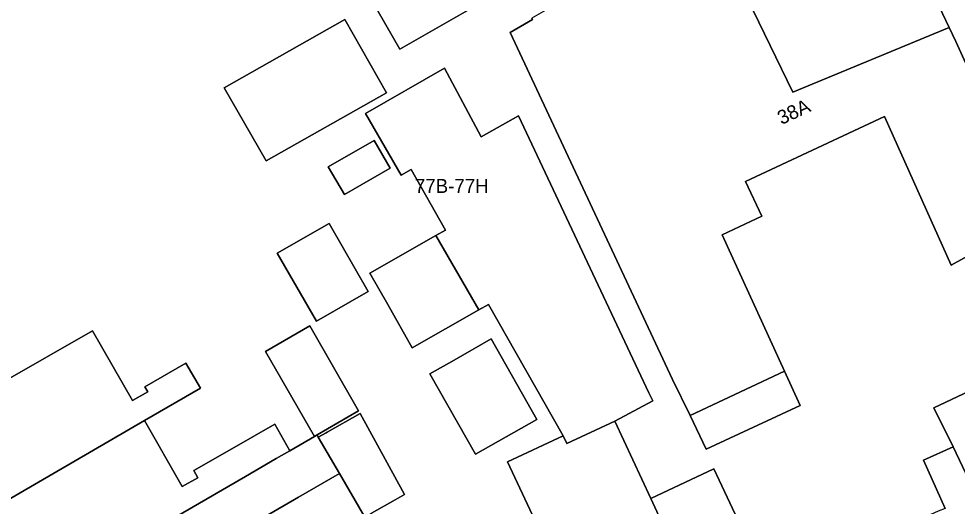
# Model space of a CAD drawing. Extents: x 160377 to 161131, y 383938 to 384853.
# Drawn here: x 160832.9 to 160900, y 384299.1 to 384333.9 of the extents above; entities that cross this region are included whole.
import ezdxf

# ---------------------------------------------------------------- set-up
doc = ezdxf.new("R2010")
doc.units = 0
for name, color, linetype in [('IMGEO_Erf', 7, 'Continuous'), ('IMGEO_Pand', 7, 'Continuous'), ('IMGEO_Pand_nummerreeks', 7, 'Continuous')]:
    doc.layers.add(name, color=color, linetype=linetype)

msp = doc.modelspace()

# ---------------------------------------------------------------- linework, layer by layer
at = {"layer": 'IMGEO_Erf'}
for points in [[(160867.292, 384335.839), (160860.128, 384331.726), (160850.197, 384349.034), (160857.362, 384353.146)], [(160859.166, 384328.605), (160850.584, 384323.747), (160847.57, 384328.96), (160856.2, 384333.846)], [(160859.439, 384323.219), (160856.166, 384321.331), (160855.02, 384323.317), (160858.293, 384325.205)], [(160857.875, 384314.41), (160854.182, 384312.278), (160851.373, 384317.144), (160855.071, 384319.267)], [(160869.921, 384305.266), (160865.543, 384302.781), (160862.283, 384308.527), (160864.007, 384309.505), (160866.66, 384311.011)]]:
    msp.add_lwpolyline(points, close=True, dxfattribs=at)
for points in [[(160903.131, 384318.283), (160899.528, 384316.291), (160894.752, 384326.912), (160884.821, 384322.257), (160885.991, 384319.778), (160883.161, 384318.448), (160887.621, 384308.713), (160888.741, 384306.269), (160882.026, 384303.126), (160880.879, 384305.549), (160879.612, 384308.123), (160868.003, 384332.928), (160869.614, 384333.842), (160869.552, 384333.952)], [(160872.082, 384293.118), (160867.817, 384302.233), (160871.796, 384304.095), (160866.472, 384313.476), (160865.783, 384313.085), (160861.017, 384310.38), (160859.265, 384313.466), (160857.982, 384315.727), (160862.713, 384318.413), (160863.392, 384318.798), (160860.932, 384323.132), (160860.229, 384322.727), (160857.687, 384327.133), (160863.311, 384330.365), (160865.949, 384325.463), (160868.606, 384326.971), (160877.921, 384307.163), (160878.206, 384306.581), (160875.492, 384305.147), (160878.051, 384299.608), (160882.574, 384301.732), (160886.354, 384293.679)], [(160831.604, 384307.819), (160838.184, 384311.586), (160841.027, 384306.62), (160842.115, 384307.243), (160841.919, 384307.586), (160844.844, 384309.289), (160845.885, 384307.502), (160841.889, 384305.175), (160844.587, 384300.462), (160845.693, 384301.095), (160845.403, 384301.602), (160848.284, 384303.251), (160851.193, 384304.916), (160852.275, 384303.027), (160854.023, 384304.041), (160850.531, 384310.119), (160853.701, 384311.94), (160857.185, 384305.874), (160854.215, 384304.152), (160854.304, 384303.998), (160854.855, 384304.311), (160854.943, 384304.361), (160857.29, 384305.693), (160860.462, 384299.897), (160859.794, 384299.517), (160858.116, 384298.565)], [(160899.087, 384298.907), (160897.553, 384302.346), (160899.672, 384303.304), (160898.287, 384306.091), (160901.664, 384307.681)], [(160857.619, 384298.283), (160855.809, 384301.404), (160852.889, 384299.71), (160852.609, 384299.547), (160845.79, 384295.593)]]:
    msp.add_lwpolyline(points, dxfattribs=at)
at = {"layer": 'IMGEO_Pand'}
for points in [[(160860.128, 384331.726), (160867.292, 384335.839), (160857.362, 384353.146), (160850.197, 384349.034)], [(160894.764, 384342.763), (160893.481, 384345.365), (160893.404, 384345.521), (160885.864, 384341.983), (160882.984, 384340.632), (160882.518, 384340.393), (160888.204, 384328.658), (160899.365, 384333.284), (160897.698, 384336.811)], [(160903.737, 384323.745), (160907.435, 384327.713), (160908.189, 384327.026), (160908.906, 384327.811), (160911.31, 384330.409), (160912.067, 384329.652), (160912.543, 384330.129), (160904.989, 384337.846), (160901.981, 384340.955), (160897.698, 384336.811), (160899.365, 384333.284), (160899.847, 384332.265)], [(160869.552, 384333.952), (160869.614, 384333.842), (160868.003, 384332.928), (160879.612, 384308.123), (160880.879, 384305.549), (160887.621, 384308.713), (160883.161, 384318.448), (160885.991, 384319.778), (160884.821, 384322.257), (160894.752, 384326.912), (160899.528, 384316.291), (160903.131, 384318.283), (160904.474, 384315.855), (160903.305, 384315.209), (160903.953, 384314.036), (160907.519, 384315.662), (160907.318, 384316.091), (160903.737, 384323.745), (160899.847, 384332.265), (160899.365, 384333.284), (160888.204, 384328.658), (160882.518, 384340.393), (160877.434, 384337.978), (160877.219, 384338.358)], [(160859.166, 384328.605), (160856.2, 384333.846), (160847.57, 384328.96), (160850.584, 384323.747)], [(160871.796, 384304.095), (160872.053, 384303.538), (160875.492, 384305.147), (160878.206, 384306.581), (160877.921, 384307.163), (160868.606, 384326.971), (160865.949, 384325.463), (160863.311, 384330.365), (160857.687, 384327.133), (160860.229, 384322.727), (160860.932, 384323.132), (160863.392, 384318.798), (160862.713, 384318.413), (160865.783, 384313.085), (160866.472, 384313.476)], [(160855.02, 384323.317), (160856.166, 384321.331), (160859.439, 384323.219), (160858.293, 384325.205)], [(160851.373, 384317.144), (160854.182, 384312.278), (160857.875, 384314.41), (160855.071, 384319.267)], [(160865.783, 384313.085), (160862.713, 384318.413), (160857.982, 384315.727), (160859.265, 384313.466), (160861.017, 384310.38)], [(160854.023, 384304.041), (160854.215, 384304.152), (160857.185, 384305.874), (160853.701, 384311.94), (160850.531, 384310.119)], [(160827.264, 384305.335), (160831.111, 384300.243), (160831.684, 384299.256), (160841.889, 384305.175), (160845.885, 384307.502), (160844.844, 384309.289), (160841.919, 384307.586), (160842.115, 384307.243), (160841.027, 384306.62), (160838.184, 384311.586), (160831.604, 384307.819)], [(160866.66, 384311.011), (160864.007, 384309.505), (160862.283, 384308.527), (160865.543, 384302.781), (160869.921, 384305.266)], [(160887.621, 384308.713), (160880.879, 384305.549), (160882.026, 384303.126), (160888.741, 384306.269)], [(160908.487, 384298.964), (160905.939, 384297.749), (160904.231, 384300.909), (160904.748, 384301.18), (160901.664, 384307.681), (160898.287, 384306.091), (160899.672, 384303.304), (160907.619, 384286.524), (160913.277, 384289.178)], [(160852.275, 384303.027), (160851.193, 384304.916), (160848.284, 384303.251), (160845.403, 384301.602), (160845.693, 384301.095), (160844.587, 384300.462), (160841.889, 384305.175), (160831.684, 384299.256), (160835.229, 384293.141), (160849.095, 384301.183), (160851.295, 384302.459)], [(160854.304, 384303.998), (160855.809, 384301.404), (160857.619, 384298.283), (160858.116, 384298.565), (160859.794, 384299.517), (160860.462, 384299.897), (160857.29, 384305.693), (160854.943, 384304.361), (160854.855, 384304.311)], [(160881.833, 384291.504), (160879.455, 384296.569), (160878.051, 384299.608), (160875.492, 384305.147), (160872.053, 384303.538), (160871.796, 384304.095), (160867.817, 384302.233), (160872.082, 384293.118), (160876.917, 384295.381), (160878.459, 384292.087), (160877.274, 384291.533), (160879.326, 384287.147), (160880.086, 384287.503), (160881.536, 384284.406), (160878.988, 384283.201), (160880.874, 384279.167), (160883.014, 384274.647), (160888.584, 384277.323), (160884.505, 384285.811), (160883.818, 384287.275)], [(160852.275, 384303.027), (160851.295, 384302.459), (160849.095, 384301.183), (160835.229, 384293.141), (160838.654, 384287.235), (160846.049, 384291.524), (160847.535, 384292.366), (160847.439, 384292.544), (160846.905, 384293.532), (160845.79, 384295.593), (160852.609, 384299.547), (160852.889, 384299.71), (160855.809, 384301.404), (160854.304, 384303.998), (160854.215, 384304.152), (160854.023, 384304.041)], [(160899.672, 384303.304), (160897.553, 384302.346), (160899.087, 384298.907), (160898.593, 384298.7), (160895.752, 384297.416), (160898.042, 384292.4), (160899.864, 384288.409), (160901.94, 384283.86), (160907.619, 384286.524)], [(160878.051, 384299.608), (160879.455, 384296.569), (160881.833, 384291.504), (160883.944, 384292.495), (160886.354, 384293.679), (160882.574, 384301.732)]]:
    msp.add_lwpolyline(points, close=True, dxfattribs=at)

# ---------------------------------------------------------------- texts
at = {"layer": 'IMGEO_Pand_nummerreeks'}
msp.add_text('38A', height=1, rotation=25.0426, dxfattribs=at).set_placement((160887.399, 384326.302))
msp.add_text('77B-77H', height=1, dxfattribs=at).set_placement((160861.2, 384321.449))

doc.saveas('drawing.dxf')
